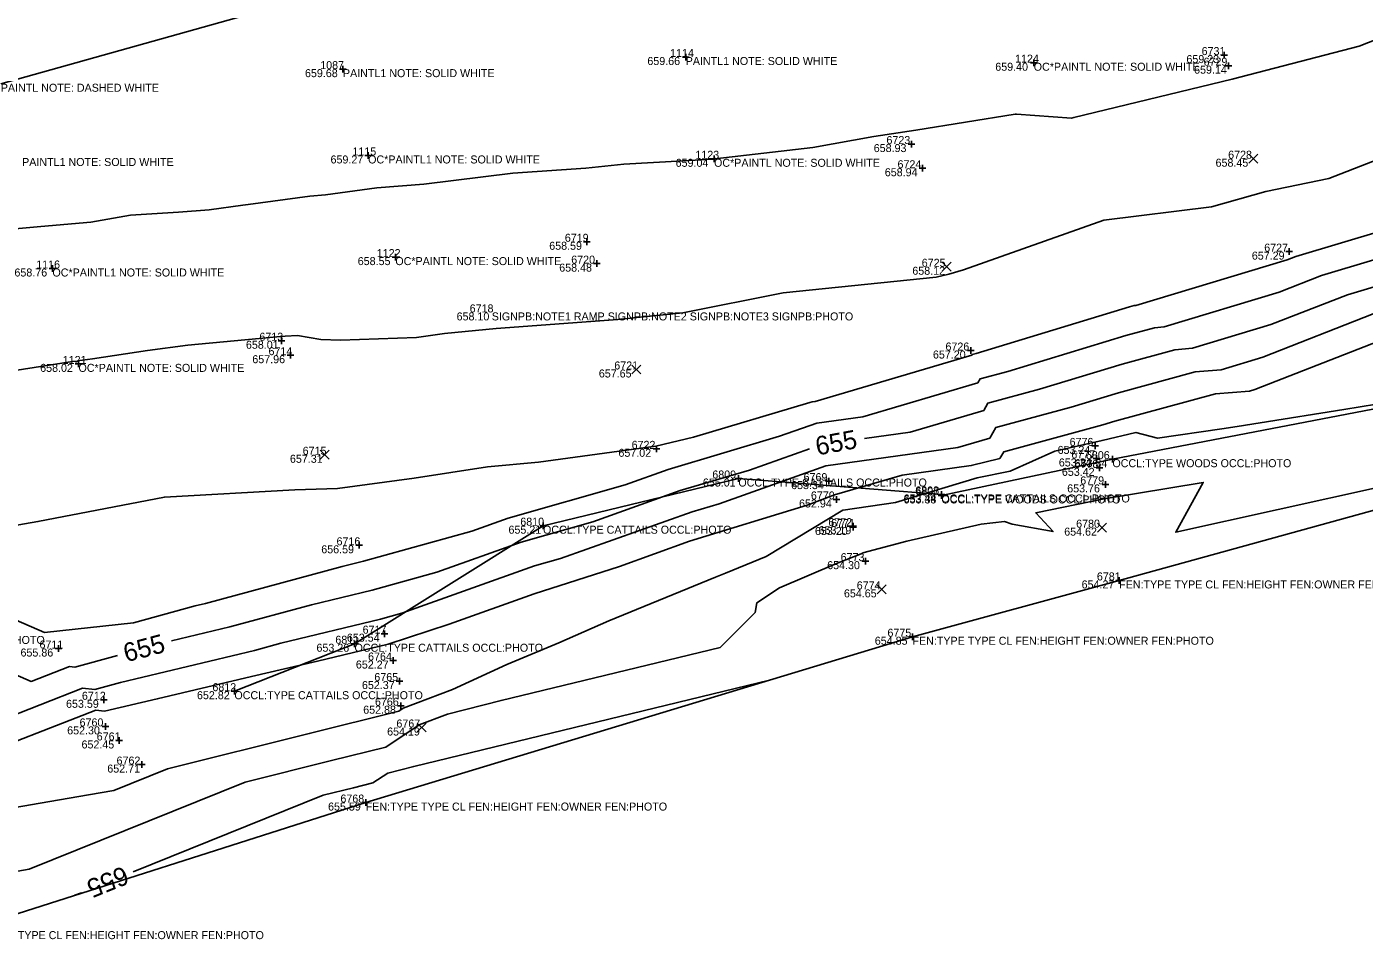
# Model space of a CAD drawing. Extents: x 2129350 to 2137777, y 657588 to 659885.
# Drawn here: x 2133190.5 to 2133391.1, y 658555 to 658691.9 of the extents above; entities that cross this region are included whole.
import ezdxf

# ---------------------------------------------------------------- set-up
doc = ezdxf.new("R2010")
doc.units = 0
for name, color, linetype in [('DT_X_Contour_Major', 7, 'Continuous'), ('DT_X_Contour_Minor', 7, 'Continuous'), ('DT_X_TIN_Hull', 7, 'Continuous'), ('PV_X_COP', 7, 'Continuous'), ('SV_X_Occupation_Line', 7, 'Continuous'), ('SV_X_Random_Point', 7, 'Continuous'), ('SV_X_Shot_Marker', 7, 'Continuous'), ('SV_X_Text_Comment', 7, 'Continuous'), ('SV_X_Text_Elevation', 7, 'Continuous'), ('SV_X_Text_Name', 7, 'Continuous')]:
    doc.layers.add(name, color=color, linetype=linetype)

msp = doc.modelspace()

# ---------------------------------------------------------------- linework, layer by layer
at = {"layer": 'DT_X_Contour_Major'}
for points in [[(2133411.42, 658658.72), (2133400.83, 658655.49), (2133399.47, 658654.97), (2133388.6, 658651.72), (2133377.14, 658647.24), (2133365.39, 658643.69), (2133362.73, 658643.47), (2133354.82, 658641.32), (2133342.41, 658637.55), (2133334.69, 658635.47), (2133334.06, 658634.36), (2133323.05, 658631.11), (2133316.16, 658630.14)], [(2133307.93, 658628.62), (2133298.92, 658625.42), (2133288.53, 658622.33), (2133275.43, 658617.67), (2133264.7, 658614.62), (2133252.04, 658610.1), (2133242.31, 658607.38), (2133233.23, 658605.19), (2133221, 658601.89), (2133212.26, 658599.79)], [(2133204.14, 658597.62), (2133197.75, 658595.86), (2133196.92, 658595.95), (2133191.18, 658593.72), (2133182.67, 658597.4), (2133152.85, 658582.76), (2133152.49, 658581.98), (2133148.75, 658580.46), (2133148.04, 658580.21), (2133147.85, 658580.09), (2133143.17, 658578.55), (2133142.51, 658578.93), (2133136.25, 658582.3), (2133123.7, 658582.91), (2133116.8, 658580.07), (2133113.7, 658575.91)], [(2133301.94, 658593.91), (2133248.57, 658580.96), (2133244.67, 658579.96), (2133242.43, 658578.48), (2133239.55, 658577.76), (2133234.97, 658576.62), (2133206.51, 658565.15)], [(2133198.72, 658562.01), (2133197.75, 658561.62)]]:
    msp.add_lwpolyline(points, dxfattribs=at)
at = {"layer": 'DT_X_Contour_Minor'}
for points in [[(2133393.15, 658690.11), (2133390.36, 658689.03), (2133371.32, 658684.08), (2133347.58, 658678.31), (2133347.23, 658678.24), (2133338.98, 658678.84), (2133338.85, 658678.82), (2133338.79, 658678.81), (2133323.86, 658676.42), (2133317.6, 658675.44), (2133308.45, 658673.82), (2133293.71, 658672.1), (2133293.6, 658672.08), (2133293.45, 658672.07), (2133280.06, 658671.33), (2133274.4, 658670.69), (2133263.41, 658669.95), (2133250.09, 658668.31), (2133243.03, 658667.75), (2133235.31, 658666.72), (2133232.97, 658666.52), (2133223.76, 658665.24), (2133222.94, 658665.16), (2133217.87, 658664.44), (2133213.27, 658664.11), (2133206.09, 658663.68), (2133200.13, 658662.63), (2133192.66, 658661.94), (2133184.36, 658661.23)], [(2133398.03, 658673.9), (2133385.81, 658669.15), (2133376.38, 658667.22), (2133368.22, 658664.89), (2133352.05, 658662.9), (2133331.01, 658655.45), (2133328.82, 658654.83), (2133326.91, 658654.34), (2133303.99, 658652.01), (2133288.92, 658649.02), (2133279.59, 658648.06), (2133279.17, 658648.01), (2133260.94, 658646.65), (2133253.16, 658645.93), (2133249, 658645.29), (2133237.59, 658644.9), (2133234.65, 658645.03), (2133231.11, 658645.61), (2133229.28, 658645.53), (2133228.52, 658645.46), (2133227.01, 658645.31), (2133214.71, 658644.15), (2133208.66, 658643.38), (2133200.39, 658642.13), (2133198.16, 658641.79), (2133198.12, 658641.78), (2133197.4, 658641.69), (2133176.23, 658638.39)], [(2133400.41, 658663.31), (2133380.85, 658657.47), (2133379.57, 658656.97), (2133356.88, 658650.11), (2133356.63, 658650.09), (2133355.9, 658649.89), (2133332.9, 658642.91), (2133332.33, 658642.76), (2133332.28, 658642.68), (2133308.77, 658635.73), (2133308.33, 658635.67), (2133307.97, 658635.54), (2133290.51, 658630.33), (2133284.89, 658629.01), (2133267.26, 658626.6), (2133259.61, 658625.9), (2133248.61, 658624.19), (2133237.12, 658622.67), (2133230.74, 658622.46), (2133211.18, 658621.37), (2133192.19, 658617.69), (2133184.44, 658616.36)], [(2133399.94, 658659.14), (2133384.72, 658654.6), (2133378.36, 658652.11), (2133361.14, 658646.9), (2133359.68, 658646.78), (2133355.36, 658645.6), (2133337.66, 658640.23), (2133333.51, 658639.11), (2133333.17, 658638.52), (2133315.91, 658633.42), (2133309.01, 658632.45), (2133303.44, 658630.48), (2133286.75, 658625.5), (2133280.26, 658623.2), (2133262.71, 658618.2), (2133257.28, 658616.27), (2133241.05, 658611.73), (2133237.83, 658610.96), (2133217.33, 658605.42), (2133215.8, 658605.05), (2133206.52, 658602.49), (2133193.19, 658601.05), (2133184.27, 658604.9)], [(2133392.48, 658648.85), (2133375.93, 658642.38), (2133369.65, 658640.48), (2133365.78, 658640.16), (2133354.28, 658637.03), (2133347.16, 658634.87), (2133335.87, 658631.82), (2133334.95, 658630.21), (2133330.18, 658628.8), (2133310.36, 658626.03), (2133294.39, 658620.37), (2133290.32, 658619.15), (2133270.59, 658612.14), (2133266.7, 658611.03), (2133246.8, 658603.93), (2133243.57, 658603.03), (2133228.62, 658599.43), (2133224.67, 658598.36), (2133204.61, 658593.54), (2133200.74, 658592.47), (2133198.9, 658592.67), (2133186.15, 658587.7)], [(2133396.36, 658645.98), (2133374.71, 658637.51), (2133373.9, 658637.27), (2133368.83, 658636.85), (2133353.74, 658632.75), (2133351.91, 658632.19), (2133337.05, 658628.17), (2133336.46, 658627.15), (2133332.18, 658626.08), (2133321.82, 658624.66), (2133311.7, 658621.69), (2133307.56, 658620.17), (2133289.95, 658614.73), (2133279.41, 658610.94), (2133266.63, 658606.83), (2133253.9, 658602.29), (2133244.71, 658599.28), (2133234.11, 658596.74), (2133224.26, 658594.46), (2133210.11, 658591.08), (2133202.2, 658589.25), (2133200.87, 658589.39), (2133181.11, 658581.69)], [(2133182.65, 658573.73), (2133199.77, 658576.68), (2133203.59, 658577.34), (2133211.63, 658580.58), (2133232.89, 658585.87), (2133246.31, 658589.22), (2133247, 658589.67), (2133254.37, 658592.47), (2133262.54, 658596.26), (2133270.31, 658599.49), (2133277.81, 658602.79), (2133293.84, 658609.34), (2133295.32, 658609.97), (2133301.44, 658612.44), (2133312.94, 658619.42), (2133312.98, 658619.42), (2133320.81, 658620.54), (2133333.08, 658624.27), (2133338, 658625.23), (2133344.74, 658628.24), (2133351.8, 658629.87), (2133356.85, 658631.03), (2133360.11, 658630.2), (2133369.77, 658631.58), (2133372.09, 658631.93), (2133375.5, 658632.49), (2133388.09, 658634.51), (2133400.31, 658636.52)], [(2133408.9, 658626.29), (2133362.86, 658616.08), (2133366.99, 658623.57), (2133352.13, 658621.12), (2133341.86, 658619), (2133344.47, 658616.18), (2133338.32, 658617.3), (2133337.15, 658617.71), (2133333.66, 658617.3), (2133322.52, 658614.77), (2133315.91, 658612.99), (2133315.91, 658612.97), (2133311.96, 658611.38), (2133303.41, 658607.73), (2133300.05, 658605.52), (2133299.76, 658604.07), (2133294.52, 658598.81), (2133261.68, 658590.85), (2133253.62, 658588.78), (2133249.39, 658587.17), (2133244.37, 658583.85), (2133236.22, 658581.82), (2133223.3, 658578.6), (2133190.89, 658565.54), (2133189.21, 658565.25)]]:
    msp.add_lwpolyline(points, dxfattribs=at)
at = {"layer": 'DT_X_TIN_Hull'}
msp.add_lwpolyline([(2133180.89, 658556.24), (2133241.37, 658575.53), (2133323.37, 658600.41), (2133354.37, 658608.86), (2133416.18, 658625.91), (2133503.13, 658649.68), (2133568.52, 658667.12), (2133609.36, 658678.81), (2133661.7, 658693.34), (2133717.75, 658709.01), (2133767.14, 658722.65), (2133817.78, 658736.35), (2133865.68, 658757.92), (2133957.23, 658772.97), (2134008.3, 658787.14), (2134034.35, 658794.87), (2134074.2, 658807.73), (2134142.3, 658834.87), (2134201.78, 658853.74), (2134251.04, 658870.61), (2134301.27, 658887.93), (2134339.8, 658900.97), (2134383.27, 658929.14)], dxfattribs=at)
at = {"layer": 'PV_X_COP'}
msp.add_lwpolyline([(2133186.63, 658683.38), (2133234.84, 658696.93), (2133282.77, 658710.09), (2133331.62, 658723.2), (2133379.42, 658736.4), (2133428.07, 658749.78), (2133475.82, 658763.21), (2133523.92, 658776.73), (2133572.46, 658789.76), (2133620.5, 658802.65), (2133668.86, 658816.15), (2133717.15, 658829.38), (2133764.91, 658842.89)], dxfattribs=at)
at = {"layer": 'SV_X_Occupation_Line'}
for points in [[(2133418.71, 658639.61), (2133353.36, 658627.05), (2133327.72, 658621.61)], [(2133327.7, 658621.76), (2133297.26, 658624.15), (2133267.96, 658617.07), (2133239.69, 658599.36), (2133221.67, 658592.24)]]:
    msp.add_lwpolyline(points, dxfattribs=at)
at = {"layer": 'SV_X_Random_Point'}
for p, q in [((2133373.82, 658671.46), (2133375.15, 658672.8)), ((2133373.82, 658672.8), (2133375.15, 658671.46)), ((2133327.84, 658655.25), (2133329.17, 658656.59)), ((2133327.84, 658656.59), (2133329.17, 658655.25)), ((2133281.3, 658639.84), (2133282.64, 658641.17)), ((2133281.3, 658641.17), (2133282.64, 658639.84)), ((2133234.54, 658627.04), (2133235.87, 658628.38)), ((2133234.54, 658628.38), (2133235.87, 658627.04)), ((2133351.12, 658616.11), (2133352.46, 658617.45)), ((2133351.12, 658617.45), (2133352.46, 658616.11)), ((2133318.09, 658606.85), (2133319.42, 658608.19)), ((2133318.09, 658608.19), (2133319.42, 658606.85)), ((2133249.1, 658586.12), (2133250.43, 658587.46)), ((2133249.1, 658587.46), (2133250.43, 658586.12))]:
    msp.add_line(p, q, dxfattribs=at)
at = {"layer": 'SV_X_Shot_Marker'}
for p, q in [((2133288.86, 658687.39), (2133289.86, 658687.39)), ((2133289.36, 658687.89), (2133289.36, 658686.89)), ((2133289.36, 658687.39), (2133289.36, 658687.39)), ((2133341.56, 658687.04), (2133341.56, 658686.04)), ((2133369.6, 658687.68), (2133370.6, 658687.68)), ((2133370.1, 658688.18), (2133370.1, 658687.18)), ((2133370.1, 658687.68), (2133370.1, 658687.68)), ((2133237.45, 658685.57), (2133238.45, 658685.57)), ((2133237.95, 658686.07), (2133237.95, 658685.07)), ((2133237.95, 658685.57), (2133237.95, 658685.57)), ((2133341.06, 658686.54), (2133342.06, 658686.54)), ((2133341.56, 658686.54), (2133341.56, 658686.54)), ((2133370.29, 658686.09), (2133371.29, 658686.09)), ((2133370.79, 658686.59), (2133370.79, 658685.59)), ((2133370.79, 658686.09), (2133370.79, 658686.09)), ((2133323.22, 658674.83), (2133323.22, 658673.83)), ((2133241.73, 658673.12), (2133241.73, 658672.12)), ((2133322.72, 658674.33), (2133323.72, 658674.33)), ((2133323.22, 658674.33), (2133323.22, 658674.33)), ((2133241.23, 658672.62), (2133242.23, 658672.62)), ((2133241.73, 658672.62), (2133241.73, 658672.62)), ((2133293.11, 658672.12), (2133294.11, 658672.12)), ((2133293.61, 658672.62), (2133293.61, 658671.62)), ((2133293.61, 658672.12), (2133293.61, 658672.12)), ((2133324.38, 658670.7), (2133325.38, 658670.7)), ((2133324.88, 658671.2), (2133324.88, 658670.2)), ((2133324.88, 658670.7), (2133324.88, 658670.7)), ((2133274.04, 658659.67), (2133275.04, 658659.67)), ((2133274.54, 658660.17), (2133274.54, 658659.17)), ((2133274.54, 658659.67), (2133274.54, 658659.67)), ((2133379.88, 658658.69), (2133379.88, 658657.69)), ((2133245.31, 658657.37), (2133246.31, 658657.37)), ((2133245.81, 658657.87), (2133245.81, 658656.87)), ((2133245.81, 658657.37), (2133245.81, 658657.37)), ((2133276.04, 658656.89), (2133276.04, 658655.89)), ((2133379.38, 658658.19), (2133380.38, 658658.19)), ((2133379.88, 658658.19), (2133379.88, 658658.19)), ((2133193.88, 658655.66), (2133194.88, 658655.66)), ((2133194.38, 658656.16), (2133194.38, 658655.16)), ((2133194.38, 658655.66), (2133194.38, 658655.66)), ((2133275.54, 658656.39), (2133276.54, 658656.39)), ((2133276.04, 658656.39), (2133276.04, 658656.39)), ((2133228.22, 658644.82), (2133229.22, 658644.82)), ((2133228.72, 658645.32), (2133228.72, 658644.32)), ((2133228.72, 658644.82), (2133228.72, 658644.82)), ((2133229.57, 658642.65), (2133230.57, 658642.65)), ((2133230.07, 658643.15), (2133230.07, 658642.15)), ((2133230.07, 658642.65), (2133230.07, 658642.65)), ((2133331.64, 658643.35), (2133332.64, 658643.35)), ((2133332.14, 658643.85), (2133332.14, 658642.85)), ((2133332.14, 658643.35), (2133332.14, 658643.35)), ((2133197.79, 658641.34), (2133198.79, 658641.34)), ((2133198.29, 658641.84), (2133198.29, 658640.84)), ((2133198.29, 658641.34), (2133198.29, 658641.34)), ((2133284.5, 658628.6), (2133285.5, 658628.6)), ((2133285, 658629.1), (2133285, 658628.1)), ((2133285, 658628.6), (2133285, 658628.6)), ((2133350.27, 658629.04), (2133351.27, 658629.04)), ((2133350.77, 658629.54), (2133350.77, 658628.54)), ((2133350.77, 658629.04), (2133350.77, 658629.04)), ((2133350.45, 658627.16), (2133351.45, 658627.16)), ((2133350.95, 658627.66), (2133350.95, 658626.66)), ((2133350.95, 658627.16), (2133350.95, 658627.16)), ((2133352.86, 658627.05), (2133353.86, 658627.05)), ((2133353.36, 658627.55), (2133353.36, 658626.55)), ((2133353.36, 658627.05), (2133353.36, 658627.05)), ((2133297.26, 658624.65), (2133297.26, 658623.65)), ((2133350.94, 658625.75), (2133351.94, 658625.75)), ((2133351.44, 658626.25), (2133351.44, 658625.25)), ((2133351.44, 658625.75), (2133351.44, 658625.75)), ((2133296.76, 658624.15), (2133297.76, 658624.15)), ((2133297.26, 658624.15), (2133297.26, 658624.15)), ((2133310.34, 658623.76), (2133311.34, 658623.76)), ((2133310.84, 658624.26), (2133310.84, 658623.26)), ((2133310.84, 658623.76), (2133310.84, 658623.76)), ((2133351.8, 658623.27), (2133352.8, 658623.27)), ((2133352.3, 658623.77), (2133352.3, 658622.77)), ((2133352.3, 658623.27), (2133352.3, 658623.27)), ((2133311.49, 658621.01), (2133312.49, 658621.01)), ((2133311.99, 658621.51), (2133311.99, 658620.51)), ((2133311.99, 658621.01), (2133311.99, 658621.01)), ((2133327.2, 658621.76), (2133328.2, 658621.76)), ((2133327.22, 658621.61), (2133328.22, 658621.61)), ((2133327.7, 658622.26), (2133327.7, 658621.26)), ((2133327.7, 658621.76), (2133327.7, 658621.76)), ((2133327.72, 658622.11), (2133327.72, 658621.11)), ((2133327.72, 658621.61), (2133327.72, 658621.61)), ((2133267.46, 658617.07), (2133268.46, 658617.07)), ((2133267.96, 658617.57), (2133267.96, 658616.57)), ((2133267.96, 658617.07), (2133267.96, 658617.07)), ((2133313.98, 658616.87), (2133314.98, 658616.87)), ((2133313.99, 658617), (2133314.99, 658617)), ((2133314.48, 658617.37), (2133314.48, 658616.37)), ((2133314.48, 658616.87), (2133314.48, 658616.87)), ((2133314.49, 658617.5), (2133314.49, 658616.5)), ((2133314.49, 658617), (2133314.49, 658617)), ((2133240.36, 658614.63), (2133240.36, 658613.63)), ((2133239.86, 658614.13), (2133240.86, 658614.13)), ((2133240.36, 658614.13), (2133240.36, 658614.13)), ((2133315.85, 658611.75), (2133316.85, 658611.75)), ((2133316.35, 658612.25), (2133316.35, 658611.25)), ((2133316.35, 658611.75), (2133316.35, 658611.75)), ((2133353.87, 658608.86), (2133354.87, 658608.86)), ((2133354.37, 658609.36), (2133354.37, 658608.36)), ((2133354.37, 658608.86), (2133354.37, 658608.86)), ((2133243.69, 658600.87), (2133244.69, 658600.87)), ((2133244.19, 658601.37), (2133244.19, 658600.37)), ((2133244.19, 658600.87), (2133244.19, 658600.87)), ((2133323.37, 658600.91), (2133323.37, 658599.91)), ((2133194.81, 658598.64), (2133195.81, 658598.64)), ((2133195.31, 658599.14), (2133195.31, 658598.14)), ((2133195.31, 658598.64), (2133195.31, 658598.64)), ((2133239.19, 658599.36), (2133240.19, 658599.36)), ((2133239.69, 658599.86), (2133239.69, 658598.86)), ((2133239.69, 658599.36), (2133239.69, 658599.36)), ((2133322.87, 658600.41), (2133323.87, 658600.41)), ((2133323.37, 658600.41), (2133323.37, 658600.41)), ((2133245, 658596.84), (2133246, 658596.84)), ((2133245.5, 658597.34), (2133245.5, 658596.34)), ((2133245.5, 658596.84), (2133245.5, 658596.84)), ((2133221.67, 658592.74), (2133221.67, 658591.74)), ((2133245.94, 658593.76), (2133246.94, 658593.76)), ((2133246.44, 658594.26), (2133246.44, 658593.26)), ((2133246.44, 658593.76), (2133246.44, 658593.76)), ((2133201.59, 658590.95), (2133202.59, 658590.95)), ((2133202.09, 658591.45), (2133202.09, 658590.45)), ((2133202.09, 658590.95), (2133202.09, 658590.95)), ((2133221.17, 658592.24), (2133222.17, 658592.24)), ((2133221.67, 658592.24), (2133221.67, 658592.24)), ((2133246.62, 658590.56), (2133246.62, 658589.56)), ((2133246.12, 658590.06), (2133247.12, 658590.06)), ((2133246.62, 658590.06), (2133246.62, 658590.06)), ((2133201.84, 658586.96), (2133202.84, 658586.96)), ((2133202.34, 658587.46), (2133202.34, 658586.46)), ((2133202.34, 658586.96), (2133202.34, 658586.96)), ((2133203.88, 658584.85), (2133204.88, 658584.85)), ((2133204.38, 658585.35), (2133204.38, 658584.35)), ((2133204.38, 658584.85), (2133204.38, 658584.85)), ((2133207.28, 658581.23), (2133208.28, 658581.23)), ((2133207.78, 658581.73), (2133207.78, 658580.73)), ((2133207.78, 658581.23), (2133207.78, 658581.23)), ((2133240.87, 658575.53), (2133241.87, 658575.53)), ((2133241.37, 658576.03), (2133241.37, 658575.03)), ((2133241.37, 658575.53), (2133241.37, 658575.53))]:
    msp.add_line(p, q, dxfattribs=at)

# ---------------------------------------------------------------- texts
at = {"layer": 'DT_X_Contour_Major'}
for rotation, p in [(10.5205, (2133309.1, 658627.6)), (14.9217, (2133205.45, 658596.56)), (201.9554, (2133205.07, 658566.08))]:
    msp.add_text('655', height=2.8, rotation=rotation, dxfattribs=at).set_placement(p)
at = {"layer": 'SV_X_Text_Comment'}
for s, p in [('PAINTL1 NOTE: SOLID WHITE', (2133289.36, 658686.19)), ('PAINTL1 NOTE: SOLID WHITE', (2133237.95, 658684.37)), ('OC*PAINTL NOTE: SOLID WHITE', (2133341.56, 658685.33)), ('PAINTL NOTE: DASHED WHITE', (2133186.63, 658682.18)), ('OC*PAINTL1 NOTE: SOLID WHITE', (2133241.73, 658671.42)), ('PAINTL1 NOTE: SOLID WHITE', (2133189.83, 658671.04)), ('OC*PAINTL NOTE: SOLID WHITE', (2133293.61, 658670.92)), ('OC*PAINTL NOTE: SOLID WHITE', (2133245.81, 658656.17)), ('OC*PAINTL1 NOTE: SOLID WHITE', (2133194.38, 658654.46)), ('SIGNPB:NOTE1 RAMP SIGNPB:NOTE2 SIGNPB:NOTE3 SIGNPB:PHOTO', (2133260.27, 658647.87)), ('OC*PAINTL NOTE: SOLID WHITE', (2133198.29, 658640.15)), ('OCCL:TYPE WOODS OCCL:PHOTO', (2133353.36, 658625.85)), ('OCCL:TYPE CATTAILS OCCL:PHOTO', (2133297.26, 658622.95)), ('OCCL:TYPE CATTAILS OCCL:PHOTO', (2133327.7, 658620.56)), ('OCCL:TYPE WOODS OCCL:PHOTO', (2133327.72, 658620.41)), ('OCCL:TYPE CATTAILS OCCL:PHOTO', (2133267.96, 658615.87)), ('FEN:TYPE TYPE CL FEN:HEIGHT FEN:OWNER FEN:PHOTO', (2133354.37, 658607.66)), ('LPOLE:MATERIAL STEEL LPOLE:OWNER LPOLE:POLE# LPOLE:PHOTO', (2133138.83, 658599.33)), ('FEN:TYPE TYPE CL FEN:HEIGHT FEN:OWNER FEN:PHOTO', (2133323.37, 658599.21)), ('OCCL:TYPE CATTAILS OCCL:PHOTO', (2133239.69, 658598.16)), ('OCCL:TYPE CATTAILS OCCL:PHOTO', (2133221.67, 658591.04)), ('FEN:TYPE TYPE CL FEN:HEIGHT FEN:OWNER FEN:PHOTO', (2133241.37, 658574.33)), ('FEN:TYPE TYPE CL FEN:HEIGHT FEN:OWNER FEN:PHOTO', (2133180.89, 658555.04))]:
    msp.add_text(s, height=1.2, dxfattribs=at).set_placement(p)
at = {"layer": 'SV_X_Text_Elevation'}
for s, p in [('659.66', (2133283.61, 658686.19)), ('659.23', (2133364.46, 658686.48)), ('659.68', (2133232.26, 658684.37)), ('659.40', (2133335.79, 658685.33)), ('659.14', (2133365.61, 658684.89)), ('659.27', (2133236.09, 658671.42)), ('658.93', (2133317.56, 658673.13)), ('659.04', (2133287.85, 658670.92)), ('658.94', (2133319.22, 658669.5)), ('658.45', (2133368.83, 658670.93)), ('658.59', (2133268.89, 658658.47)), ('658.55', (2133240.17, 658656.17)), ('657.29', (2133374.27, 658656.99)), ('658.76', (2133188.68, 658654.46)), ('658.48', (2133270.39, 658655.19)), ('658.12', (2133323.35, 658654.72)), ('658.10', (2133255, 658647.87)), ('658.01', (2133223.4, 658643.62)), ('657.96', (2133224.36, 658641.45)), ('657.20', (2133326.44, 658642.15)), ('658.02', (2133192.54, 658640.15)), ('657.65', (2133276.33, 658639.31)), ('657.02', (2133279.27, 658627.41)), ('653.24', (2133345.14, 658627.84)), ('657.31', (2133230, 658626.51)), ('653.24', (2133345.32, 658625.96)), ('653.34', (2133347.69, 658625.85)), ('653.42', (2133345.78, 658624.55)), ('655.01', (2133291.94, 658622.95)), ('653.34', (2133305.17, 658622.56)), ('653.76', (2133346.58, 658622.07)), ('652.94', (2133306.36, 658619.81)), ('653.44', (2133322.04, 658620.56)), ('653.38', (2133322.04, 658620.41)), ('655.21', (2133262.78, 658615.87)), ('653.20', (2133308.74, 658615.67)), ('653.19', (2133309.29, 658615.8)), ('654.62', (2133346.13, 658615.58)), ('656.59', (2133234.7, 658612.93)), ('654.30', (2133310.58, 658610.55)), ('654.27', (2133348.74, 658607.66)), ('654.65', (2133313.09, 658606.32)), ('653.54', (2133238.54, 658599.67)), ('654.85', (2133317.72, 658599.21)), ('655.86', (2133189.59, 658597.44)), ('653.26', (2133233.98, 658598.16)), ('652.27', (2133239.89, 658595.64)), ('652.37', (2133240.8, 658592.56)), ('653.59', (2133196.42, 658589.75)), ('652.82', (2133216.06, 658591.04)), ('652.88', (2133240.99, 658588.86)), ('652.30', (2133196.59, 658585.76)), ('654.19', (2133244.58, 658585.59)), ('652.45', (2133198.74, 658583.65)), ('652.71', (2133202.61, 658580.03)), ('655.59', (2133235.72, 658574.33))]:
    msp.add_text(s, height=1.2, dxfattribs=at).set_placement(p)
at = {"layer": 'SV_X_Text_Name'}
for s, p in [('6731', (2133366.74, 658687.68)), ('1087', (2133234.54, 658685.57)), ('1114', (2133287.02, 658687.39)), ('1124', (2133338.76, 658686.54)), ('6729', (2133367.03, 658686.09)), ('6723', (2133319.47, 658674.33)), ('1115', (2133239.38, 658672.62)), ('1123', (2133290.81, 658672.12)), ('6728', (2133370.72, 658672.13)), ('6724', (2133321.13, 658670.7)), ('6719', (2133271.23, 658659.67)), ('1122', (2133243.02, 658657.37)), ('6727', (2133376.13, 658658.19)), ('1116', (2133191.95, 658655.66)), ('6720', (2133272.19, 658656.39)), ('6725', (2133324.76, 658655.92)), ('6718', (2133256.96, 658649.07)), ('6713', (2133225.42, 658644.82)), ('6726', (2133328.32, 658643.35)), ('1121', (2133195.92, 658641.34)), ('6714', (2133226.79, 658642.65)), ('6721', (2133278.65, 658640.51)), ('6715', (2133231.91, 658627.71)), ('6722', (2133281.25, 658628.6)), ('6776', (2133346.94, 658629.04)), ('6777', (2133347.2, 658627.16)), ('6778', (2133347.68, 658625.75)), ('6806', (2133349.38, 658627.05)), ('6809', (2133293.35, 658624.15)), ('6769', (2133307.04, 658623.76)), ('6808', (2133323.79, 658621.76)), ('6807', (2133323.82, 658621.61)), ('6779', (2133348.54, 658623.27)), ('6770', (2133308.14, 658621.01)), ('6810', (2133264.55, 658617.07)), ('6772', (2133310.75, 658617)), ('6771', (2133311.16, 658616.87)), ('6780', (2133347.92, 658616.78)), ('6716', (2133236.99, 658614.13)), ('6773', (2133312.6, 658611.75)), ('6774', (2133315.01, 658607.52)), ('6781', (2133351.03, 658608.86)), ('6811', (2133236.81, 658599.36)), ('6717', (2133240.9, 658600.87)), ('6775', (2133319.62, 658600.41)), ('6711', (2133192.44, 658598.64)), ('6764', (2133241.72, 658596.84)), ('6765', (2133242.66, 658593.76)), ('6812', (2133218.37, 658592.24)), ('6712', (2133198.8, 658590.95)), ('6766', (2133242.75, 658590.06)), ('6760', (2133198.45, 658586.96)), ('6767', (2133245.97, 658586.79)), ('6761', (2133201.02, 658584.85)), ('6762', (2133204, 658581.23)), ('6768', (2133237.57, 658575.53))]:
    msp.add_text(s, height=1.2, dxfattribs=at).set_placement(p)

doc.saveas('drawing.dxf')
